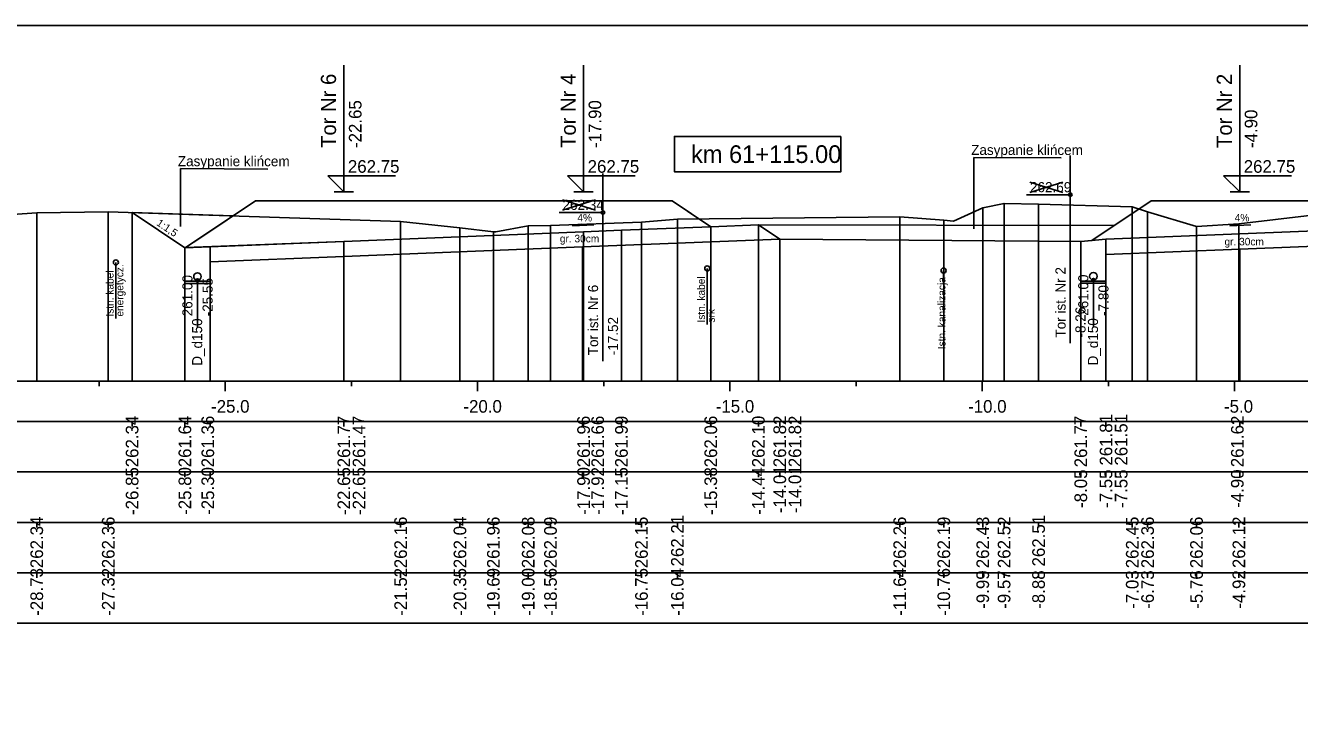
# Model space of a CAD drawing. Extents: x 6516023 to 6560129, y 5513077 to 5529206.
# Drawn here: x 6519111.95 to 6519137.2, y 5514566.52 to 5514580.16 of the extents above; entities that cross this region are included whole.
import ezdxf

# ---------------------------------------------------------------- set-up
doc = ezdxf.new("R2010")
doc.units = 0
for name, color, linetype in [('IR_default', 7, 'Continuous'), ('TOR_PRZEK_P-kable', 7, 'Continuous'), ('TOR_PRZEK_P-komponent', 7, 'Continuous'), ('TOR_PRZEK_P-odwodnienie', 7, 'Continuous'), ('TOR_PRZEK_P-opisy', 7, 'Continuous'), ('TOR_PRZEK_P-tabelka istniejace', 7, 'Continuous'), ('TOR_PRZEK_P-tabelka projektowane', 7, 'Continuous'), ('TOR_PRZEK_P-teren istniejacy', 7, 'Continuous'), ('TOR_PRZEK_P-tory istniejace', 7, 'Continuous'), ('TOR_PRZEK_P-tory projektowane', 7, 'Continuous'), ('TOR_PRZEK_P-uklad odniesienia', 7, 'Continuous'), ('TOR_PRZEK_P-warstwa ochronna I', 7, 'Continuous'), ('TOR_PRZEK_P-warstwa ochronna II', 7, 'Continuous'), ('TOR_RAMKI-ramka+tabelka 1', 7, 'Continuous')]:
    doc.layers.add(name, color=color, linetype=linetype)

msp = doc.modelspace()

# ---------------------------------------------------------------- linework, layer by layer
at = {"layer": 'IR_default'}
msp.add_lwpolyline([(6519114.067, 5514576.449), (6519115.113, 5514575.751), (6519115.124, 5514575.752), (6519115.408, 5514575.941), (6519116.513, 5514576.677), (6519117.228, 5514576.677), (6519120.013, 5514576.677), (6519120.268, 5514576.677), (6519121.263, 5514576.677), (6519124.048, 5514576.677), (6519124.769, 5514576.677), (6519125.377, 5514576.272), (6519125.533, 5514576.168), (6519126.476, 5514576.206), (6519126.9, 5514575.923), (6519132.864, 5514575.875), (6519133.082, 5514575.894), (6519134.101, 5514576.573), (6519134.257, 5514576.677), (6519134.978, 5514576.677), (6519137.763, 5514576.677)], dxfattribs=at)
at = {"layer": 'TOR_PRZEK_P-kable'}
for p, q in [((6519113.746, 5514575.46), (6519113.746, 5514574.35)), ((6519125.463, 5514575.342), (6519125.463, 5514574.232)), ((6519130.146, 5514575.297), (6519130.146, 5514575.027))]:
    msp.add_line(p, q, dxfattribs=at)
for centre in [(6519113.746, 5514575.46), (6519125.463, 5514575.342), (6519130.146, 5514575.297)]:
    msp.add_circle(centre, 0.05, dxfattribs=at)
at = {"layer": 'TOR_PRZEK_P-komponent'}
for p, q in [((6519116.069, 5514576.381), (6519114.067, 5514576.449)), ((6519133.527, 5514576.19), (6519126.476, 5514576.206))]:
    msp.add_line(p, q, dxfattribs=at)
msp.add_lwpolyline([(6519138.507, 5514576.124), (6519133.364, 5514575.918), (6519133.082, 5514575.894), (6519132.864, 5514575.875), (6519126.9, 5514575.923), (6519126.476, 5514576.206), (6519125.533, 5514576.168), (6519123.763, 5514576.097), (6519123.013, 5514576.067), (6519118.263, 5514575.877), (6519115.124, 5514575.752), (6519116.513, 5514576.677), (6519120.013, 5514576.677), (6519121.263, 5514576.677), (6519124.769, 5514576.677), (6519125.533, 5514576.168), (6519126.476, 5514576.206), (6519126.9, 5514575.923), (6519132.864, 5514575.875), (6519133.082, 5514575.894), (6519134.257, 5514576.677), (6519137.763, 5514576.677)], dxfattribs=at)
at = {"layer": 'TOR_PRZEK_P-odwodnienie'}
for p, q in [((6519115.363, 5514575.105), (6519115.363, 5514574.17)), ((6519133.114, 5514575.111), (6519133.114, 5514574.176))]:
    msp.add_line(p, q, dxfattribs=at)
for points in [[(6519132.864, 5514575.875), (6519132.864, 5514575.051), (6519133.364, 5514575.051), (6519133.364, 5514575.918)], [(6519115.113, 5514575.751), (6519115.113, 5514575.045), (6519115.613, 5514575.045), (6519115.613, 5514575.771)], [(6519115.113, 5514575.085), (6519115.613, 5514575.085)], [(6519132.864, 5514575.091), (6519133.364, 5514575.091)]]:
    msp.add_lwpolyline(points, dxfattribs=at)
for centre, radius in [((6519115.363, 5514575.18), 0.075), ((6519115.363, 5514575.105), 0.03), ((6519133.114, 5514575.186), 0.075), ((6519133.114, 5514575.111), 0.03)]:
    msp.add_circle(centre, radius, dxfattribs=at)
at = {"layer": 'TOR_PRZEK_P-opisy'}
for p, q in [((6519130.743, 5514576.394), (6519130.744, 5514577.542)), ((6519130.743, 5514576.126), (6519130.743, 5514577.542)), ((6519115.025, 5514576.171), (6519115.026, 5514577.318)), ((6519115.025, 5514576.171), (6519115.025, 5514577.318))]:
    msp.add_line(p, q, dxfattribs=at)
for points in [[(6519132.475, 5514577.53), (6519130.743, 5514577.542)], [(6519116.757, 5514577.307), (6519115.025, 5514577.318)], [(6519123.214, 5514576.206), (6519122.796, 5514576.187), (6519122.964, 5514576.216)], [(6519136.237, 5514576.206), (6519135.819, 5514576.187), (6519135.987, 5514576.216)]]:
    msp.add_lwpolyline(points, dxfattribs=at)
at = {"layer": 'TOR_PRZEK_P-tabelka istniejace'}
for p, q in [((6519112.178, 5514570.206), (6519112.178, 5514570.306)), ((6519113.595, 5514570.206), (6519113.595, 5514570.306)), ((6519119.388, 5514570.206), (6519119.388, 5514570.306)), ((6519120.563, 5514570.206), (6519120.563, 5514570.306)), ((6519121.225, 5514570.206), (6519121.225, 5514570.306)), ((6519121.916, 5514570.206), (6519121.916, 5514570.306)), ((6519122.357, 5514570.206), (6519122.357, 5514570.306)), ((6519124.16, 5514570.206), (6519124.16, 5514570.306)), ((6519124.871, 5514570.206), (6519124.871, 5514570.306)), ((6519129.277, 5514570.206), (6519129.277, 5514570.306)), ((6519130.15, 5514570.206), (6519130.15, 5514570.306)), ((6519130.922, 5514570.206), (6519130.922, 5514570.306)), ((6519131.345, 5514570.206), (6519131.345, 5514570.306)), ((6519132.028, 5514570.206), (6519132.028, 5514570.306)), ((6519133.884, 5514570.206), (6519133.884, 5514570.306)), ((6519134.188, 5514570.206), (6519134.188, 5514570.306)), ((6519135.157, 5514570.206), (6519135.157, 5514570.306)), ((6519135.997, 5514570.206), (6519135.997, 5514570.306)), ((6519089.663, 5514569.306), (6519183.463, 5514569.306)), ((6519112.178, 5514569.206), (6519112.178, 5514569.306)), ((6519113.595, 5514569.206), (6519113.595, 5514569.306)), ((6519119.388, 5514569.206), (6519119.388, 5514569.306)), ((6519120.563, 5514569.206), (6519120.563, 5514569.306)), ((6519121.225, 5514569.206), (6519121.225, 5514569.306)), ((6519121.916, 5514569.206), (6519121.916, 5514569.306)), ((6519122.357, 5514569.206), (6519122.357, 5514569.306)), ((6519124.16, 5514569.206), (6519124.16, 5514569.306)), ((6519124.871, 5514569.206), (6519124.871, 5514569.306)), ((6519129.277, 5514569.206), (6519129.277, 5514569.306)), ((6519130.15, 5514569.206), (6519130.15, 5514569.306)), ((6519130.922, 5514569.206), (6519130.922, 5514569.306)), ((6519131.345, 5514569.206), (6519131.345, 5514569.306)), ((6519132.028, 5514569.206), (6519132.028, 5514569.306)), ((6519133.884, 5514569.206), (6519133.884, 5514569.306)), ((6519134.188, 5514569.206), (6519134.188, 5514569.306)), ((6519135.157, 5514569.206), (6519135.157, 5514569.306)), ((6519135.997, 5514569.206), (6519135.997, 5514569.306))]:
    msp.add_line(p, q, dxfattribs=at)
for points in [[(6519131.345, 5514576.629), (6519131.345, 5514573.306), (6519131.345, 5514573.176), (6519131.345, 5514573.106)], [(6519132.028, 5514576.613), (6519132.028, 5514573.306), (6519132.028, 5514573.176), (6519132.028, 5514573.106)], [(6519112.178, 5514576.441), (6519112.178, 5514573.306), (6519112.178, 5514573.176), (6519112.178, 5514573.106)], [(6519113.595, 5514576.465), (6519113.595, 5514573.306), (6519113.595, 5514573.176), (6519113.595, 5514573.106)], [(6519129.277, 5514576.366), (6519129.277, 5514573.306), (6519129.277, 5514573.176), (6519129.277, 5514573.106)], [(6519130.922, 5514576.539), (6519130.922, 5514573.306), (6519130.922, 5514573.176), (6519130.922, 5514573.106)], [(6519133.884, 5514576.56), (6519133.884, 5514573.306), (6519133.884, 5514573.176), (6519133.884, 5514573.106)], [(6519134.188, 5514576.465), (6519134.188, 5514573.306), (6519134.188, 5514573.176), (6519134.188, 5514573.106)], [(6519119.388, 5514576.269), (6519119.388, 5514573.306), (6519119.388, 5514573.176), (6519119.388, 5514573.106)], [(6519120.563, 5514576.145), (6519120.563, 5514573.306), (6519120.563, 5514573.176), (6519120.563, 5514573.106)], [(6519121.225, 5514576.068), (6519121.225, 5514573.306), (6519121.225, 5514573.176), (6519121.225, 5514573.106)], [(6519121.916, 5514576.188), (6519121.916, 5514573.306), (6519121.916, 5514573.176), (6519121.916, 5514573.106)], [(6519122.357, 5514576.194), (6519122.357, 5514573.306), (6519122.357, 5514573.176), (6519122.357, 5514573.106)], [(6519124.16, 5514576.255), (6519124.16, 5514573.306), (6519124.16, 5514573.176), (6519124.16, 5514573.106)], [(6519124.871, 5514576.315), (6519124.871, 5514573.306), (6519124.871, 5514573.176), (6519124.871, 5514573.106)], [(6519130.15, 5514576.297), (6519130.15, 5514573.306), (6519130.15, 5514573.176), (6519130.15, 5514573.106)], [(6519135.157, 5514576.171), (6519135.157, 5514573.306), (6519135.157, 5514573.176), (6519135.157, 5514573.106)], [(6519135.997, 5514576.223), (6519135.997, 5514573.306), (6519135.997, 5514573.176), (6519135.997, 5514573.106)]]:
    msp.add_lwpolyline(points, dxfattribs=at)
msp.add_lwpolyline([(6519089.663, 5514570.306), (6519089.663, 5514568.306), (6519183.463, 5514568.306), (6519183.463, 5514570.306)], close=True, dxfattribs=at)
at = {"layer": 'TOR_PRZEK_P-tabelka projektowane'}
for p, q in [((6519114.067, 5514572.206), (6519114.067, 5514572.306)), ((6519115.113, 5514572.206), (6519115.113, 5514572.306)), ((6519115.613, 5514572.206), (6519115.613, 5514572.306)), ((6519118.263, 5514572.206), (6519118.263, 5514572.306)), ((6519118.263, 5514572.206), (6519118.263, 5514572.306)), ((6519122.992, 5514572.206), (6519122.992, 5514572.306)), ((6519123.013, 5514572.206), (6519123.013, 5514572.306)), ((6519123.763, 5514572.206), (6519123.763, 5514572.306)), ((6519125.533, 5514572.206), (6519125.533, 5514572.306)), ((6519126.476, 5514572.206), (6519126.476, 5514572.306)), ((6519126.9, 5514572.206), (6519126.9, 5514572.306)), ((6519126.9, 5514572.206), (6519126.9, 5514572.306)), ((6519132.864, 5514572.206), (6519132.864, 5514572.306)), ((6519133.364, 5514572.206), (6519133.364, 5514572.306)), ((6519133.364, 5514572.206), (6519133.364, 5514572.306)), ((6519136.013, 5514572.206), (6519136.013, 5514572.306)), ((6519089.663, 5514571.306), (6519183.463, 5514571.306)), ((6519114.067, 5514571.206), (6519114.067, 5514571.306)), ((6519115.113, 5514571.206), (6519115.113, 5514571.306)), ((6519115.613, 5514571.206), (6519115.613, 5514571.306)), ((6519118.263, 5514571.206), (6519118.263, 5514571.306)), ((6519118.263, 5514571.206), (6519118.263, 5514571.306)), ((6519122.992, 5514571.206), (6519122.992, 5514571.306)), ((6519123.013, 5514571.206), (6519123.013, 5514571.306)), ((6519123.763, 5514571.206), (6519123.763, 5514571.306)), ((6519125.533, 5514571.206), (6519125.533, 5514571.306)), ((6519126.476, 5514571.206), (6519126.476, 5514571.306)), ((6519126.9, 5514571.206), (6519126.9, 5514571.306)), ((6519126.9, 5514571.206), (6519126.9, 5514571.306)), ((6519132.864, 5514571.206), (6519132.864, 5514571.306)), ((6519133.364, 5514571.206), (6519133.364, 5514571.306)), ((6519133.364, 5514571.206), (6519133.364, 5514571.306)), ((6519136.013, 5514571.206), (6519136.013, 5514571.306))]:
    msp.add_line(p, q, dxfattribs=at)
for points in [[(6519114.067, 5514576.449), (6519114.067, 5514573.306), (6519114.067, 5514573.176), (6519114.067, 5514573.106)], [(6519123.013, 5514576.067), (6519123.013, 5514573.306), (6519123.013, 5514573.176), (6519123.013, 5514573.106)], [(6519123.763, 5514576.097), (6519123.763, 5514573.306), (6519123.763, 5514573.176), (6519123.763, 5514573.106)], [(6519125.533, 5514576.168), (6519125.533, 5514573.306), (6519125.533, 5514573.176), (6519125.533, 5514573.106)], [(6519126.476, 5514576.206), (6519126.476, 5514573.306), (6519126.476, 5514573.176), (6519126.476, 5514573.106)], [(6519118.263, 5514575.877), (6519118.263, 5514573.306), (6519118.263, 5514573.176), (6519118.263, 5514573.106)], [(6519126.9, 5514575.923), (6519126.9, 5514573.306), (6519126.9, 5514573.176), (6519126.9, 5514573.106)], [(6519126.9, 5514575.923), (6519126.9, 5514573.306), (6519126.9, 5514573.176), (6519126.9, 5514573.106)], [(6519132.864, 5514575.875), (6519132.864, 5514573.306), (6519132.864, 5514573.176), (6519132.864, 5514573.106)], [(6519133.364, 5514575.918), (6519133.364, 5514573.306), (6519133.364, 5514573.176), (6519133.364, 5514573.106)], [(6519115.113, 5514575.751), (6519115.113, 5514573.306), (6519115.113, 5514573.176), (6519115.113, 5514573.106)], [(6519118.263, 5514575.577), (6519118.263, 5514573.306), (6519118.263, 5514573.176), (6519118.263, 5514573.106)], [(6519122.992, 5514575.766), (6519122.992, 5514573.306), (6519122.992, 5514573.176), (6519122.992, 5514573.106)], [(6519133.364, 5514575.618), (6519133.364, 5514573.306), (6519133.364, 5514573.176), (6519133.364, 5514573.106)], [(6519136.013, 5514575.724), (6519136.013, 5514573.306), (6519136.013, 5514573.176), (6519136.013, 5514573.106)], [(6519115.613, 5514575.471), (6519115.613, 5514573.306), (6519115.613, 5514573.176), (6519115.613, 5514573.106)]]:
    msp.add_lwpolyline(points, dxfattribs=at)
msp.add_lwpolyline([(6519089.663, 5514572.306), (6519089.663, 5514570.306), (6519183.463, 5514570.306), (6519183.463, 5514572.306)], close=True, dxfattribs=at)
at = {"layer": 'TOR_PRZEK_P-teren istniejacy'}
msp.add_lwpolyline([(6519107.566, 5514576.122), (6519112.178, 5514576.441), (6519113.595, 5514576.465), (6519119.388, 5514576.269), (6519120.563, 5514576.145), (6519121.225, 5514576.068), (6519121.272, 5514576.067), (6519121.916, 5514576.188), (6519122.357, 5514576.194), (6519124.16, 5514576.255), (6519124.871, 5514576.315), (6519129.277, 5514576.366), (6519130.15, 5514576.297), (6519130.342, 5514576.276), (6519130.922, 5514576.539), (6519131.345, 5514576.629), (6519132.028, 5514576.613), (6519133.884, 5514576.56), (6519134.188, 5514576.465), (6519135.157, 5514576.171), (6519135.997, 5514576.223), (6519137.451, 5514576.395)], dxfattribs=at)
at = {"layer": 'TOR_PRZEK_P-tory istniejace'}
for p, q in [((6519132.657, 5514577.576), (6519132.657, 5514573.856)), ((6519123.396, 5514577.225), (6519123.396, 5514573.505)), ((6519131.858, 5514576.848), (6519132.51, 5514577.051)), ((6519131.858, 5514577.051), (6519132.51, 5514576.848)), ((6519122.596, 5514576.497), (6519123.248, 5514576.7)), ((6519122.596, 5514576.7), (6519123.248, 5514576.497)), ((6519132.658, 5514576.801), (6519131.792, 5514576.801)), ((6519123.396, 5514576.45), (6519122.53, 5514576.45))]:
    msp.add_line(p, q, dxfattribs=at)
for centre in [(6519132.658, 5514576.801), (6519123.396, 5514576.45)]:
    msp.add_circle(centre, 0.035, dxfattribs=at)
at = {"layer": 'TOR_PRZEK_P-tory projektowane'}
for p, q in [((6519118.263, 5514577.735), (6519118.263, 5514579.367)), ((6519123.013, 5514577.735), (6519123.013, 5514579.367)), ((6519136.013, 5514577.735), (6519136.013, 5514579.367)), ((6519118.263, 5514577.735), (6519118.263, 5514576.857)), ((6519123.013, 5514577.735), (6519123.013, 5514576.857)), ((6519136.013, 5514577.735), (6519136.013, 5514576.857)), ((6519118.263, 5514576.857), (6519117.944, 5514577.176)), ((6519117.944, 5514577.176), (6519119.288, 5514577.176)), ((6519123.013, 5514576.857), (6519122.694, 5514577.176)), ((6519122.694, 5514577.176), (6519124.038, 5514577.176)), ((6519136.013, 5514576.857), (6519135.694, 5514577.176)), ((6519135.694, 5514577.176), (6519137.038, 5514577.176)), ((6519118.071, 5514576.857), (6519118.455, 5514576.857)), ((6519122.821, 5514576.857), (6519123.205, 5514576.857)), ((6519135.821, 5514576.857), (6519136.205, 5514576.857))]:
    msp.add_line(p, q, dxfattribs=at)
at = {"layer": 'TOR_PRZEK_P-uklad odniesienia'}
for p, q in [((6519093.463, 5514573.106), (6519183.463, 5514573.106)), ((6519113.413, 5514573.006), (6519113.413, 5514573.106)), ((6519115.913, 5514572.906), (6519115.913, 5514573.106)), ((6519118.413, 5514573.006), (6519118.413, 5514573.106)), ((6519120.913, 5514572.906), (6519120.913, 5514573.106)), ((6519123.413, 5514573.006), (6519123.413, 5514573.106)), ((6519125.913, 5514572.906), (6519125.913, 5514573.106)), ((6519128.413, 5514573.006), (6519128.413, 5514573.106)), ((6519130.913, 5514572.906), (6519130.913, 5514573.106)), ((6519133.413, 5514573.006), (6519133.413, 5514573.106)), ((6519135.913, 5514572.906), (6519135.913, 5514573.106))]:
    msp.add_line(p, q, dxfattribs=at)
msp.add_lwpolyline([(6519128.113, 5514577.956), (6519124.813, 5514577.956), (6519124.813, 5514577.256), (6519128.113, 5514577.256)], close=True, dxfattribs=at)
at = {"layer": 'TOR_PRZEK_P-warstwa ochronna I'}
for points in [[(6519115.613, 5514575.471), (6519118.263, 5514575.577), (6519122.992, 5514575.766), (6519126.9, 5514575.923), (6519126.9, 5514575.923)], [(6519133.364, 5514575.618), (6519136.013, 5514575.724), (6519138.507, 5514575.824), (6519140.913, 5514575.728), (6519143.567, 5514575.622)]]:
    msp.add_lwpolyline(points, dxfattribs=at)
at = {"layer": 'TOR_PRZEK_P-warstwa ochronna II'}
msp.add_lwpolyline([(6519114.067, 5514576.449), (6519115.113, 5514575.751), (6519118.263, 5514575.877), (6519123.013, 5514576.067), (6519123.763, 5514576.097), (6519125.533, 5514576.168), (6519126.476, 5514576.206), (6519126.9, 5514575.923), (6519132.864, 5514575.875), (6519133.364, 5514575.918), (6519138.507, 5514576.124), (6519143.567, 5514575.922), (6519144.067, 5514575.922), (6519150.763, 5514575.654), (6519151.263, 5514575.721), (6519161.739, 5514576.14), (6519173.413, 5514575.673), (6519173.688, 5514575.49), (6519174.643, 5514575.491)], dxfattribs=at)
at = {"layer": 'TOR_RAMKI-ramka+tabelka 1'}
msp.add_lwpolyline([(6519087.013, 5514580.156), (6519334.513, 5514580.156), (6519334.513, 5514551.656), (6519087.013, 5514551.656)], close=True, dxfattribs=at)

# ---------------------------------------------------------------- texts
at = {"layer": 'TOR_PRZEK_P-kable'}
for s, height, p in [('energetycz.', 0.14999, (6519113.895, 5514574.386)), ('Istn. kabel', 0.14999, (6519113.701, 5514574.386)), ('Istn. kabel', 0.14999, (6519125.418, 5514574.268)), ('Istn. kanalizacja', 0.14999, (6519130.184, 5514573.74)), ('srk', 0.15, (6519125.612, 5514574.268))]:
    msp.add_text(s, height=height, rotation=90.0511, dxfattribs=at).set_placement(p)
at = {"layer": 'TOR_PRZEK_P-odwodnienie'}
for s, p in [('261.00', (6519115.263, 5514574.392)), ('-25.55', (6519115.663, 5514574.392)), ('261.00', (6519133.014, 5514574.401)), ('-7.80', (6519133.414, 5514574.401)), ('D_d150', (6519115.456, 5514573.412)), ('D_d150', (6519133.206, 5514573.418))]:
    msp.add_text(s, height=0.2, rotation=90, dxfattribs=at).set_placement(p)
at = {"layer": 'TOR_PRZEK_P-opisy'}
for s, height, rotation, p in [('Zasypanie klińcem', 0.2, 359.9489, (6519130.692, 5514577.59)), ('Zasypanie klińcem', 0.2, 359.9489, (6519114.974, 5514577.367)), ('4%', 0.15, 0.1515, (6519122.891, 5514576.271)), ('4%', 0.15, 0.1515, (6519135.914, 5514576.271)), ('1:1,5', 0.15, 325.9299, (6519114.537, 5514576.208))]:
    msp.add_text(s, height=height, rotation=rotation, dxfattribs=at).set_placement(p)
at = {"layer": 'TOR_PRZEK_P-tabelka istniejace'}
for s, p in [('262.34', (6519112.303, 5514569.399)), ('262.36', (6519113.72, 5514569.398)), ('262.16', (6519119.513, 5514569.398)), ('262.04', (6519120.688, 5514569.399)), ('261.96', (6519121.35, 5514569.398)), ('262.08', (6519122.041, 5514569.398)), ('262.09', (6519122.482, 5514569.398)), ('262.15', (6519124.285, 5514569.397)), ('262.21', (6519124.996, 5514569.433)), ('262.26', (6519129.402, 5514569.398)), ('262.19', (6519130.275, 5514569.398)), ('262.43', (6519131.047, 5514569.398)), ('262.52', (6519131.47, 5514569.4)), ('262.51', (6519132.153, 5514569.433)), ('262.45', (6519134.009, 5514569.397)), ('262.36', (6519134.313, 5514569.398)), ('262.06', (6519135.282, 5514569.398)), ('262.12', (6519136.122, 5514569.4)), ('-28.73', (6519112.303, 5514568.454)), ('-27.32', (6519113.72, 5514568.456)), ('-21.52', (6519119.513, 5514568.456)), ('-20.35', (6519120.688, 5514568.453)), ('-19.69', (6519121.35, 5514568.455)), ('-19.00', (6519122.041, 5514568.455)), ('-18.56', (6519122.482, 5514568.454)), ('-16.75', (6519124.285, 5514568.453)), ('-16.04', (6519124.996, 5514568.455)), ('-11.64', (6519129.402, 5514568.455)), ('-10.76', (6519130.275, 5514568.454)), ('-9.99', (6519131.047, 5514568.594)), ('-9.57', (6519131.47, 5514568.594)), ('-8.88', (6519132.153, 5514568.594)), ('-7.03', (6519134.009, 5514568.594)), ('-6.73', (6519134.313, 5514568.594)), ('-5.76', (6519135.282, 5514568.594)), ('-4.92', (6519136.122, 5514568.596))]:
    msp.add_text(s, height=0.25, rotation=90, dxfattribs=at).set_placement(p)
at = {"layer": 'TOR_PRZEK_P-tabelka projektowane'}
for s, p in [('262.34', (6519114.192, 5514571.399)), ('261.64', (6519115.238, 5514571.399)), ('261.36', (6519115.692, 5514571.398)), ('261.77', (6519118.388, 5514571.398)), ('261.47', (6519118.688, 5514571.398)), ('261.96', (6519123.138, 5514571.398)), ('261.66', (6519123.417, 5514571.398)), ('261.99', (6519123.888, 5514571.398)), ('262.06', (6519125.658, 5514571.398)), ('262.10', (6519126.601, 5514571.398)), ('261.82', (6519127.025, 5514571.4)), ('261.82', (6519127.325, 5514571.4)), ('261.77', (6519132.989, 5514571.398)), ('261.81', (6519133.489, 5514571.433)), ('261.51', (6519133.789, 5514571.433)), ('261.62', (6519136.091, 5514571.4)), ('-26.85', (6519114.192, 5514570.453)), ('-25.80', (6519115.238, 5514570.455)), ('-25.30', (6519115.692, 5514570.455)), ('-22.65', (6519118.388, 5514570.453)), ('-22.65', (6519118.688, 5514570.453)), ('-17.90', (6519123.138, 5514570.455)), ('-17.92', (6519123.417, 5514570.456)), ('-17.15', (6519123.888, 5514570.453)), ('-15.38', (6519125.658, 5514570.454)), ('-14.44', (6519126.601, 5514570.455)), ('-14.01', (6519127.025, 5514570.489)), ('-14.01', (6519127.325, 5514570.489)), ('-8.05', (6519132.989, 5514570.593)), ('-7.55', (6519133.489, 5514570.593)), ('-7.55', (6519133.789, 5514570.593)), ('-4.90', (6519136.091, 5514570.594))]:
    msp.add_text(s, height=0.25, rotation=90, dxfattribs=at).set_placement(p)
at = {"layer": 'TOR_PRZEK_P-tory istniejace'}
for s, p in [('262.69', (6519131.858, 5514576.851)), ('262.34', (6519122.596, 5514576.5))]:
    msp.add_text(s, height=0.2, dxfattribs=at).set_placement(p)
for s, rotation, p in [('Tor ist. Nr 2', 90.0511, (6519132.564, 5514573.971)), ('Tor ist. Nr 6', 90.0511, (6519123.302, 5514573.62)), ('-8.26', 90, (6519132.958, 5514573.971)), ('-17.52', 90, (6519123.696, 5514573.62))]:
    msp.add_text(s, height=0.2, rotation=rotation, dxfattribs=at).set_placement(p)
at = {"layer": 'TOR_PRZEK_P-tory projektowane'}
for s, height, p in [('Tor Nr 6', 0.3, (6519118.108, 5514577.729)), ('Tor Nr 4', 0.3, (6519122.858, 5514577.729)), ('Tor Nr 2', 0.3, (6519135.858, 5514577.728)), ('-22.65', 0.25, (6519118.613, 5514577.727)), ('-17.90', 0.25, (6519123.363, 5514577.727)), ('-4.90', 0.25, (6519136.363, 5514577.727))]:
    msp.add_text(s, height=height, rotation=90, dxfattribs=at).set_placement(p)
for p in [(6519118.343, 5514577.237), (6519123.093, 5514577.237), (6519136.093, 5514577.237)]:
    msp.add_text('262.75', height=0.25, dxfattribs=at).set_placement(p)
at = {"layer": 'TOR_PRZEK_P-uklad odniesienia'}
for s, height, p in [('km 61+115.00', 0.35, (6519125.141, 5514577.431)), ('-25.0', 0.25, (6519115.632, 5514572.481)), ('-20.0', 0.25, (6519120.632, 5514572.481)), ('-15.0', 0.25, (6519125.632, 5514572.481)), ('-10.0', 0.25, (6519130.632, 5514572.481)), ('-5.0', 0.25, (6519135.702, 5514572.481))]:
    msp.add_text(s, height=height, dxfattribs=at).set_placement(p)
at = {"layer": 'TOR_PRZEK_P-warstwa ochronna I'}
for p in [(6519122.543, 5514575.857), (6519135.712, 5514575.797)]:
    msp.add_text('gr. 30cm', height=0.15, dxfattribs=at).set_placement(p)

doc.saveas('drawing.dxf')
